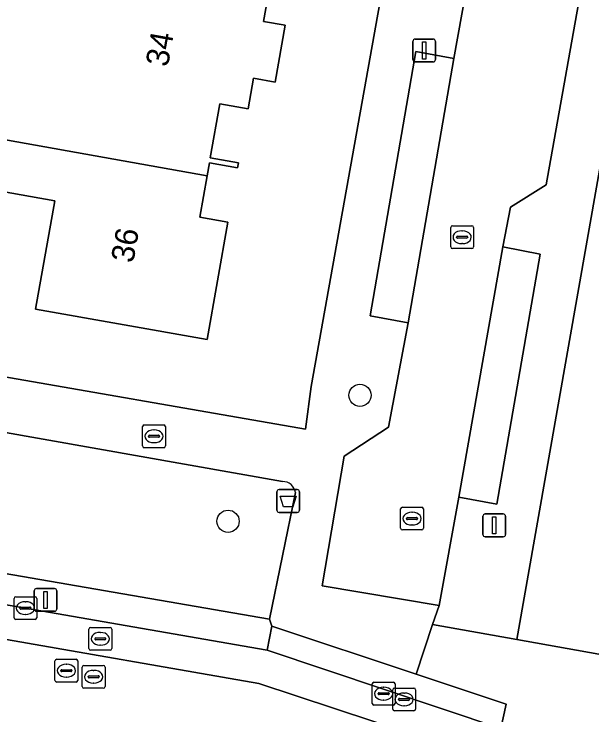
# Model space of a CAD drawing. Extents: x 163683 to 164494, y 382709 to 383872.
# Drawn here: x 164024.48 to 164049.84, y 383383.62 to 383414.36 of the extents above; entities that cross this region are included whole.
import ezdxf

# ---------------------------------------------------------------- set-up
doc = ezdxf.new("R2010")
doc.units = 0
for name, color, linetype in [('IMGEO_Afvalbak', 7, 'Continuous'), ('IMGEO_Boom', 7, 'Continuous'), ('IMGEO_Brandkraan', 7, 'Continuous'), ('IMGEO_Erf', 7, 'Continuous'), ('IMGEO_Groenvoorziening', 7, 'Continuous'), ('IMGEO_Kolk', 7, 'Continuous'), ('IMGEO_Lichtmast', 7, 'Continuous'), ('IMGEO_Pand', 7, 'Continuous'), ('IMGEO_Pand_nummerreeks', 7, 'Continuous'), ('IMGEO_Parkeervlak_open', 7, 'Continuous'), ('IMGEO_Rijbaan_lokaal_open', 7, 'Continuous'), ('IMGEO_Rioolput', 7, 'Continuous'), ('IMGEO_Voetpad_open', 7, 'Continuous'), ('IMGEO_Woonerf_open', 7, 'Continuous')]:
    doc.layers.add(name, color=color, linetype=linetype)

msp = doc.modelspace()

# ---------------------------------------------------------------- linework, layer by layer
at = {"layer": 'IMGEO_Afvalbak'}
for p, q in [((164036.016, 383392.601), (164036.016, 383393.401)), ((164036.016, 383393.401), (164036.016, 383392.601)), ((164036.116, 383393.501), (164036.906, 383393.501)), ((164036.906, 383393.501), (164036.116, 383393.501)), ((164037.006, 383393.401), (164037.006, 383392.601)), ((164037.006, 383392.601), (164037.006, 383393.401)), ((164036.906, 383392.501), (164036.116, 383392.501)), ((164036.116, 383392.501), (164036.906, 383392.501))]:
    msp.add_line(p, q, dxfattribs=at)
msp.add_lwpolyline([(164036.159, 383393.215), (164036.863, 383393.215), (164036.714, 383392.745), (164036.308, 383392.745), (164036.159, 383393.215)], dxfattribs=at)
for centre, start, end in [((164036.116, 383393.401), 90, 180), ((164036.116, 383393.401), 90, 180), ((164036.906, 383393.401), 0, 90), ((164036.906, 383393.401), 360, 90), ((164036.116, 383392.601), 180, 270), ((164036.116, 383392.601), 180, 270), ((164036.906, 383392.601), 270, 0), ((164036.906, 383392.601), 270, 0)]:
    msp.add_arc(centre, 0.1, start, end, dxfattribs=at)
at = {"layer": 'IMGEO_Boom'}
for centre in [(164039.659, 383397.635), (164033.873, 383392.112)]:
    msp.add_circle(centre, 0.489, dxfattribs=at)
at = {"layer": 'IMGEO_Brandkraan'}
for p, q in [((164030.199, 383396.339), (164031.051, 383396.339)), ((164030.124, 383395.413), (164030.124, 383396.265)), ((164030.612, 383396.119), (164030.637, 383396.119)), ((164031.125, 383396.265), (164031.125, 383395.413)), ((164030.383, 383395.833), (164030.383, 383395.845)), ((164030.821, 383395.796), (164030.423, 383395.796)), ((164030.426, 383395.882), (164030.824, 383395.882)), ((164030.867, 383395.845), (164030.867, 383395.833)), ((164030.635, 383395.559), (164030.61, 383395.559)), ((164031.051, 383395.339), (164030.199, 383395.339))]:
    msp.add_line(p, q, dxfattribs=at)
for points in [[(164030.199, 383396.339), (164031.051, 383396.339)], [(164030.124, 383395.413), (164030.124, 383396.265)], [(164031.125, 383396.265), (164031.125, 383395.413)], [(164031.051, 383395.339), (164030.199, 383395.339)]]:
    msp.add_lwpolyline(points, dxfattribs=at)
for centre, radius, start, end in [((164030.201, 383396.263), 0.0765, 91.552, 178.448), ((164030.201, 383396.263), 0.0765, 91.552, 178.448), ((164031.049, 383396.263), 0.0765, 1.552, 88.448), ((164031.049, 383396.263), 0.0765, 1.552, 88.448), ((164030.423, 383395.842), 0.0403, 85.8775, 175.7526), ((164030.42, 383395.832), 0.0366, 178.938, 274.7102), ((164030.824, 383395.839), 0.043, 264.8664, 352.4533), ((164030.828, 383395.844), 0.0386, 1.7309, 96.639), ((164030.201, 383395.415), 0.0765, 181.552, 268.448), ((164030.201, 383395.415), 0.0765, 181.552, 268.448), ((164031.049, 383395.415), 0.0765, 271.552, 358.448), ((164031.049, 383395.415), 0.0765, 271.552, 358.448)]:
    msp.add_arc(centre, radius, start, end, dxfattribs=at)
for centre, major_axis, ratio, start_param, end_param in [((164030.611, 383395.839), (-0.387, 0.002), 0.722429, 4.712389, 7.853982), ((164030.636, 383395.839), (-0.39, 0.002), 0.717154, 1.570796, 4.712389)]:
    msp.add_ellipse(centre, major_axis=major_axis, ratio=ratio, start_param=start_param, end_param=end_param, dxfattribs=at)
at = {"layer": 'IMGEO_Erf'}
for points in [[(163980.269, 383406.063), (164007.343, 383401.357), (164037.265, 383396.156), (164037.516, 383398.029), (164044.837, 383438.931)], [(164035.666, 383415.35), (164035.432, 383414.031), (164036.377, 383413.863), (164035.934, 383411.372), (164034.989, 383411.54), (164034.75, 383410.194), (164033.508, 383410.414), (164033.086, 383408.048), (164034.328, 383407.827), (164034.29, 383407.609), (164033.056, 383407.828), (164032.956, 383407.264), (164032.634, 383405.452), (164033.865, 383405.233), (164032.949, 383400.077), (164025.433, 383401.414), (164026.279, 383406.167), (164019.689, 383407.34), (164020.083, 383409.556), (164020.565, 383412.263), (164020.653, 383412.755), (164023.223, 383412.297), (164024.564, 383419.835)], [(164218.209, 383399.747), (164180.995, 383400.427), (164162.073, 383400.427), (164150.701, 383400.427), (164112.46, 383407.175), (164108.867, 383407.809), (164108.268, 383404.413), (164101.616, 383405.586), (164094.048, 383406.922), (164094.648, 383410.319), (164077.453, 383413.362), (164076.65, 383409.016), (164072.508, 383409.781), (164073.206, 383413.556), (164051.894, 383417.314), (164046.535, 383386.922), (164105.982, 383376.297), (164210.113, 383374.375)]]:
    msp.add_lwpolyline(points, dxfattribs=at)
at = {"layer": 'IMGEO_Groenvoorziening'}
msp.add_lwpolyline([(164036.261, 383393.855), (164023.851, 383396.048), (164022.813, 383390.035), (164035.692, 383387.813), (164036.83, 383393.378)], dxfattribs=at)
msp.add_arc((164036.272, 383393.29), 0.565, 8.9424, 91.1105, dxfattribs=at)
at = {"layer": 'IMGEO_Kolk'}
for p, q in [((164043.64, 383404.143), (164043.64, 383404.995)), ((164043.715, 383405.069), (164044.567, 383405.069)), ((164044.641, 383404.995), (164044.641, 383404.143)), ((164043.942, 383404.612), (164044.34, 383404.612)), ((164044.128, 383404.849), (164044.153, 383404.849)), ((164043.899, 383404.563), (164043.899, 383404.575)), ((164044.337, 383404.526), (164043.939, 383404.526)), ((164044.151, 383404.289), (164044.126, 383404.289)), ((164044.383, 383404.575), (164044.383, 383404.563)), ((164044.567, 383404.069), (164043.715, 383404.069)), ((164041.443, 383391.804), (164041.443, 383392.656)), ((164041.518, 383392.73), (164042.37, 383392.73)), ((164042.444, 383392.656), (164042.444, 383391.804)), ((164041.931, 383392.51), (164041.956, 383392.51)), ((164041.702, 383392.224), (164041.702, 383392.236)), ((164042.14, 383392.187), (164041.742, 383392.187)), ((164041.745, 383392.273), (164042.143, 383392.273)), ((164042.186, 383392.236), (164042.186, 383392.224)), ((164042.37, 383391.73), (164041.518, 383391.73)), ((164041.954, 383391.95), (164041.929, 383391.95)), ((164024.483, 383387.879), (164024.483, 383388.731)), ((164024.558, 383388.805), (164025.41, 383388.805)), ((164025.484, 383388.731), (164025.484, 383387.879)), ((164024.742, 383388.299), (164024.742, 383388.311)), ((164024.785, 383388.348), (164025.183, 383388.348)), ((164024.971, 383388.585), (164024.996, 383388.585)), ((164025.226, 383388.311), (164025.226, 383388.299)), ((164025.18, 383388.262), (164024.782, 383388.262)), ((164024.994, 383388.025), (164024.969, 383388.025)), ((164025.41, 383387.805), (164024.558, 383387.805))]:
    msp.add_line(p, q, dxfattribs=at)
for points in [[(164043.64, 383404.143), (164043.64, 383404.995)], [(164043.715, 383405.069), (164044.567, 383405.069)], [(164044.641, 383404.995), (164044.641, 383404.143)], [(164044.567, 383404.069), (164043.715, 383404.069)], [(164041.443, 383391.804), (164041.443, 383392.656)], [(164041.518, 383392.73), (164042.37, 383392.73)], [(164042.444, 383392.656), (164042.444, 383391.804)], [(164042.37, 383391.73), (164041.518, 383391.73)], [(164024.483, 383387.879), (164024.483, 383388.731)], [(164024.558, 383388.805), (164025.41, 383388.805)], [(164025.484, 383388.731), (164025.484, 383387.879)], [(164025.41, 383387.805), (164024.558, 383387.805)]]:
    msp.add_lwpolyline(points, dxfattribs=at)
for centre, radius, start, end in [((164043.717, 383404.993), 0.0765, 91.552, 178.448), ((164043.717, 383404.993), 0.0765, 91.552, 178.448), ((164044.565, 383404.993), 0.0765, 1.552, 88.448), ((164044.565, 383404.993), 0.0765, 1.552, 88.448), ((164043.939, 383404.572), 0.0403, 85.8775, 175.7526), ((164044.344, 383404.574), 0.0386, 1.7309, 96.639), ((164043.936, 383404.562), 0.0366, 178.938, 274.7102), ((164044.34, 383404.569), 0.043, 264.8664, 352.4533), ((164043.717, 383404.145), 0.0765, 181.552, 268.448), ((164043.717, 383404.145), 0.0765, 181.552, 268.448), ((164044.565, 383404.145), 0.0765, 271.552, 358.448), ((164044.565, 383404.145), 0.0765, 271.552, 358.448), ((164041.52, 383392.654), 0.0765, 91.552, 178.448), ((164041.52, 383392.654), 0.0765, 91.552, 178.448), ((164042.368, 383392.654), 0.0765, 1.552, 88.448), ((164042.368, 383392.654), 0.0765, 1.552, 88.448), ((164041.742, 383392.233), 0.0403, 85.8775, 175.7526), ((164041.739, 383392.223), 0.0366, 178.938, 274.7102), ((164042.143, 383392.23), 0.043, 264.8664, 352.4533), ((164042.147, 383392.235), 0.0386, 1.7309, 96.639), ((164041.52, 383391.806), 0.0765, 181.552, 268.448), ((164041.52, 383391.806), 0.0765, 181.552, 268.448), ((164042.368, 383391.806), 0.0765, 271.552, 358.448), ((164042.368, 383391.806), 0.0765, 271.552, 358.448), ((164024.56, 383388.729), 0.0765, 91.552, 178.448), ((164024.56, 383388.729), 0.0765, 91.552, 178.448), ((164025.408, 383388.729), 0.0765, 1.552, 88.448), ((164025.408, 383388.729), 0.0765, 1.552, 88.448), ((164024.782, 383388.308), 0.0403, 85.8775, 175.7526), ((164024.779, 383388.298), 0.0366, 178.938, 274.7102), ((164025.183, 383388.305), 0.043, 264.8664, 352.4533), ((164025.187, 383388.31), 0.0386, 1.7309, 96.639), ((164024.56, 383387.881), 0.0765, 181.552, 268.448), ((164024.56, 383387.881), 0.0765, 181.552, 268.448), ((164025.408, 383387.881), 0.0765, 271.552, 358.448), ((164025.408, 383387.881), 0.0765, 271.552, 358.448)]:
    msp.add_arc(centre, radius, start, end, dxfattribs=at)
for centre, major_axis, ratio, start_param, end_param in [((164044.127, 383404.569), (-0.387, 0.002), 0.722429, 4.712389, 7.853982), ((164044.152, 383404.569), (-0.39, 0.002), 0.717154, 1.570796, 4.712389), ((164041.93, 383392.23), (-0.387, 0.002), 0.722429, 4.712389, 7.853982), ((164041.955, 383392.23), (-0.39, 0.002), 0.717154, 1.570796, 4.712389), ((164024.97, 383388.305), (-0.387, 0.002), 0.722429, 4.712389, 7.853982), ((164024.995, 383388.305), (-0.39, 0.002), 0.717154, 1.570796, 4.712389)]:
    msp.add_ellipse(centre, major_axis=major_axis, ratio=ratio, start_param=start_param, end_param=end_param, dxfattribs=at)
at = {"layer": 'IMGEO_Lichtmast'}
for p, q in [((164042.082, 383413.256), (164042.872, 383413.256)), ((164042.872, 383413.256), (164042.082, 383413.256)), ((164041.982, 383412.356), (164041.982, 383413.156)), ((164041.982, 383413.156), (164041.982, 383412.356)), ((164042.972, 383413.156), (164042.972, 383412.356)), ((164042.972, 383412.356), (164042.972, 383413.156)), ((164042.872, 383412.256), (164042.082, 383412.256)), ((164042.082, 383412.256), (164042.872, 383412.256)), ((164045.053, 383391.531), (164045.053, 383392.331)), ((164045.053, 383392.331), (164045.053, 383391.531)), ((164045.153, 383392.431), (164045.943, 383392.431)), ((164045.943, 383392.431), (164045.153, 383392.431)), ((164046.043, 383392.331), (164046.043, 383391.531)), ((164046.043, 383391.531), (164046.043, 383392.331)), ((164045.943, 383391.431), (164045.153, 383391.431)), ((164045.153, 383391.431), (164045.943, 383391.431)), ((164025.371, 383388.263), (164025.371, 383389.063)), ((164025.371, 383389.063), (164025.371, 383388.263)), ((164025.471, 383389.163), (164026.261, 383389.163)), ((164026.261, 383389.163), (164025.471, 383389.163)), ((164026.361, 383389.063), (164026.361, 383388.263)), ((164026.361, 383388.263), (164026.361, 383389.063)), ((164026.261, 383388.163), (164025.471, 383388.163)), ((164025.471, 383388.163), (164026.261, 383388.163))]:
    msp.add_line(p, q, dxfattribs=at)
for points in [[(164042.402, 383413.131), (164042.552, 383413.131), (164042.552, 383412.381), (164042.402, 383412.381), (164042.402, 383413.131)], [(164045.473, 383392.306), (164045.623, 383392.306), (164045.623, 383391.556), (164045.473, 383391.556), (164045.473, 383392.306)], [(164025.791, 383389.038), (164025.941, 383389.038), (164025.941, 383388.288), (164025.791, 383388.288), (164025.791, 383389.038)]]:
    msp.add_lwpolyline(points, dxfattribs=at)
for centre, start, end in [((164042.082, 383413.156), 90, 180), ((164042.082, 383413.156), 90, 180), ((164042.872, 383413.156), 0, 90), ((164042.872, 383413.156), 360, 90), ((164042.082, 383412.356), 180, 270), ((164042.082, 383412.356), 180, 270), ((164042.872, 383412.356), 270, 0), ((164042.872, 383412.356), 270, 0), ((164045.153, 383392.331), 90, 180), ((164045.153, 383392.331), 90, 180), ((164045.943, 383392.331), 0, 90), ((164045.943, 383392.331), 360, 90), ((164045.153, 383391.531), 180, 270), ((164045.153, 383391.531), 180, 270), ((164045.943, 383391.531), 270, 0), ((164045.943, 383391.531), 270, 0), ((164025.471, 383389.063), 90, 180), ((164025.471, 383389.063), 90, 180), ((164026.261, 383389.063), 0, 90), ((164026.261, 383389.063), 360, 90), ((164025.471, 383388.263), 180, 270), ((164025.471, 383388.263), 180, 270), ((164026.261, 383388.263), 270, 0), ((164026.261, 383388.263), 270, 0)]:
    msp.add_arc(centre, 0.1, start, end, dxfattribs=at)
at = {"layer": 'IMGEO_Pand'}
for points in [[(164036.377, 383413.863), (164035.432, 383414.031), (164035.666, 383415.35), (164035.273, 383415.42), (164035.615, 383417.342), (164028.196, 383418.626), (164028.293, 383419.172), (164024.564, 383419.835), (164023.223, 383412.297), (164020.653, 383412.755), (164020.565, 383412.263), (164020.083, 383409.556), (164032.956, 383407.264), (164033.056, 383407.828), (164034.29, 383407.609), (164034.328, 383407.827), (164033.086, 383408.048), (164033.508, 383410.414), (164034.75, 383410.194), (164034.989, 383411.54), (164035.934, 383411.372)], [(164020.083, 383409.556), (164019.689, 383407.34), (164026.279, 383406.167), (164025.433, 383401.414), (164032.949, 383400.077), (164033.865, 383405.233), (164032.634, 383405.452), (164032.956, 383407.264)]]:
    msp.add_lwpolyline(points, close=True, dxfattribs=at)
at = {"layer": 'IMGEO_Parkeervlak_open'}
for points in [[(164041.769, 383400.821), (164043.775, 383412.4), (164042.115, 383412.712), (164040.113, 383401.127)], [(164043.99, 383393.166), (164045.669, 383392.862), (164047.561, 383403.822), (164045.918, 383404.153)]]:
    msp.add_lwpolyline(points, close=True, dxfattribs=at)
at = {"layer": 'IMGEO_Rijbaan_lokaal_open'}
for points in [[(164239.578, 383369.869), (164138.834, 383371.563), (164138.695, 383371.565), (164127.537, 383371.728), (164105.326, 383372.283), (164049.89, 383382.097), (164049.777, 383382.117), (164047.304, 383382.584), (164045.83, 383383.03), (164035.582, 383386.454), (164009.907, 383390.922), (164005.936, 383391.612), (163983.679, 383395.523), (163983.447, 383394.041), (164017.601, 383388.073), (164023.472, 383387.047), (164035.215, 383384.995), (164046.947, 383381.125), (164105.175, 383370.786), (164127.633, 383370.225), (164239.553, 383368.369)], [(164243.778, 383368.218), (164239.553, 383368.369), (164127.633, 383370.225), (164105.175, 383370.786), (164046.947, 383381.125), (164035.215, 383384.995), (164023.472, 383387.047), (164023.119, 383384.758), (164017.214, 383385.799), (164017.601, 383388.073), (163983.447, 383394.041), (163983.069, 383391.632), (164017.202, 383385.764), (164016.948, 383384.286)]]:
    msp.add_lwpolyline(points, dxfattribs=at)
at = {"layer": 'IMGEO_Rioolput'}
for p, q in [((164027.768, 383386.531), (164027.768, 383387.383)), ((164027.843, 383387.457), (164028.695, 383387.457)), ((164028.769, 383387.383), (164028.769, 383386.531)), ((164028.256, 383387.237), (164028.281, 383387.237)), ((164028.027, 383386.951), (164028.027, 383386.963)), ((164028.465, 383386.914), (164028.067, 383386.914)), ((164028.07, 383387), (164028.468, 383387)), ((164028.511, 383386.963), (164028.511, 383386.951)), ((164028.695, 383386.457), (164027.843, 383386.457)), ((164028.279, 383386.677), (164028.254, 383386.677)), ((164026.281, 383385.135), (164026.281, 383385.987)), ((164026.356, 383386.061), (164027.208, 383386.061)), ((164026.769, 383385.841), (164026.794, 383385.841)), ((164027.282, 383385.987), (164027.282, 383385.135)), ((164026.54, 383385.555), (164026.54, 383385.567)), ((164026.583, 383385.604), (164026.981, 383385.604)), ((164027.024, 383385.567), (164027.024, 383385.555)), ((164027.474, 383384.867), (164027.474, 383385.719)), ((164027.549, 383385.793), (164028.401, 383385.793)), ((164027.962, 383385.573), (164027.987, 383385.573)), ((164028.475, 383385.719), (164028.475, 383384.867)), ((164026.978, 383385.518), (164026.58, 383385.518)), ((164026.792, 383385.281), (164026.767, 383385.281)), ((164027.733, 383385.287), (164027.733, 383385.299)), ((164028.171, 383385.25), (164027.773, 383385.25)), ((164027.776, 383385.336), (164028.174, 383385.336)), ((164028.217, 383385.299), (164028.217, 383385.287)), ((164027.208, 383385.061), (164026.356, 383385.061)), ((164027.985, 383385.013), (164027.96, 383385.013)), ((164040.195, 383384.127), (164040.195, 383384.979)), ((164040.27, 383385.053), (164041.122, 383385.053)), ((164041.196, 383384.979), (164041.196, 383384.127)), ((164028.401, 383384.793), (164027.549, 383384.793)), ((164040.683, 383384.833), (164040.708, 383384.833)), ((164041.095, 383383.874), (164041.095, 383384.726)), ((164041.17, 383384.8), (164042.022, 383384.8)), ((164042.096, 383384.726), (164042.096, 383383.874)), ((164040.454, 383384.547), (164040.454, 383384.559)), ((164040.892, 383384.51), (164040.494, 383384.51)), ((164040.497, 383384.596), (164040.895, 383384.596)), ((164040.938, 383384.559), (164040.938, 383384.547)), ((164041.354, 383384.294), (164041.354, 383384.306)), ((164041.397, 383384.343), (164041.795, 383384.343)), ((164041.583, 383384.58), (164041.608, 383384.58)), ((164041.838, 383384.306), (164041.838, 383384.294)), ((164041.122, 383384.053), (164040.27, 383384.053)), ((164040.706, 383384.273), (164040.681, 383384.273)), ((164041.792, 383384.257), (164041.394, 383384.257)), ((164041.606, 383384.02), (164041.581, 383384.02)), ((164042.022, 383383.8), (164041.17, 383383.8))]:
    msp.add_line(p, q, dxfattribs=at)
for points in [[(164027.768, 383386.531), (164027.768, 383387.383)], [(164027.843, 383387.457), (164028.695, 383387.457)], [(164028.769, 383387.383), (164028.769, 383386.531)], [(164028.695, 383386.457), (164027.843, 383386.457)], [(164026.281, 383385.135), (164026.281, 383385.987)], [(164026.356, 383386.061), (164027.208, 383386.061)], [(164027.282, 383385.987), (164027.282, 383385.135)], [(164027.474, 383384.867), (164027.474, 383385.719)], [(164027.549, 383385.793), (164028.401, 383385.793)], [(164028.475, 383385.719), (164028.475, 383384.867)], [(164027.208, 383385.061), (164026.356, 383385.061)], [(164040.195, 383384.127), (164040.195, 383384.979)], [(164040.27, 383385.053), (164041.122, 383385.053)], [(164041.196, 383384.979), (164041.196, 383384.127)], [(164028.401, 383384.793), (164027.549, 383384.793)], [(164041.095, 383383.874), (164041.095, 383384.726)], [(164041.17, 383384.8), (164042.022, 383384.8)], [(164042.096, 383384.726), (164042.096, 383383.874)], [(164041.122, 383384.053), (164040.27, 383384.053)], [(164042.022, 383383.8), (164041.17, 383383.8)]]:
    msp.add_lwpolyline(points, dxfattribs=at)
for centre, radius, start, end in [((164027.845, 383387.381), 0.0765, 91.552, 178.448), ((164027.845, 383387.381), 0.0765, 91.552, 178.448), ((164028.693, 383387.381), 0.0765, 1.552, 88.448), ((164028.693, 383387.381), 0.0765, 1.552, 88.448), ((164028.067, 383386.96), 0.0403, 85.8775, 175.7526), ((164028.064, 383386.95), 0.0366, 178.938, 274.7102), ((164028.468, 383386.957), 0.043, 264.8664, 352.4533), ((164028.472, 383386.962), 0.0386, 1.7309, 96.639), ((164027.845, 383386.533), 0.0765, 181.552, 268.448), ((164027.845, 383386.533), 0.0765, 181.552, 268.448), ((164028.693, 383386.533), 0.0765, 271.552, 358.448), ((164028.693, 383386.533), 0.0765, 271.552, 358.448), ((164026.358, 383385.985), 0.0765, 91.552, 178.448), ((164026.358, 383385.985), 0.0765, 91.552, 178.448), ((164027.206, 383385.985), 0.0765, 1.552, 88.448), ((164027.206, 383385.985), 0.0765, 1.552, 88.448), ((164026.58, 383385.564), 0.0403, 85.8775, 175.7526), ((164026.577, 383385.554), 0.0366, 178.938, 274.7102), ((164026.981, 383385.561), 0.043, 264.8664, 352.4533), ((164026.985, 383385.566), 0.0386, 1.7309, 96.639), ((164027.551, 383385.717), 0.0765, 91.552, 178.448), ((164027.551, 383385.717), 0.0765, 91.552, 178.448), ((164028.399, 383385.717), 0.0765, 1.552, 88.448), ((164028.399, 383385.717), 0.0765, 1.552, 88.448), ((164027.773, 383385.296), 0.0403, 85.8775, 175.7526), ((164027.77, 383385.286), 0.0366, 178.938, 274.7102), ((164028.174, 383385.293), 0.043, 264.8664, 352.4533), ((164028.178, 383385.298), 0.0386, 1.7309, 96.639), ((164026.358, 383385.137), 0.0765, 181.552, 268.448), ((164026.358, 383385.137), 0.0765, 181.552, 268.448), ((164027.206, 383385.137), 0.0765, 271.552, 358.448), ((164027.206, 383385.137), 0.0765, 271.552, 358.448), ((164040.272, 383384.977), 0.0765, 91.552, 178.448), ((164040.272, 383384.977), 0.0765, 91.552, 178.448), ((164041.12, 383384.977), 0.0765, 1.552, 88.448), ((164041.12, 383384.977), 0.0765, 1.552, 88.448), ((164027.551, 383384.869), 0.0765, 181.552, 268.448), ((164027.551, 383384.869), 0.0765, 181.552, 268.448), ((164028.399, 383384.869), 0.0765, 271.552, 358.448), ((164028.399, 383384.869), 0.0765, 271.552, 358.448), ((164040.494, 383384.556), 0.0403, 85.8775, 175.7526), ((164040.899, 383384.558), 0.0386, 1.7309, 96.639), ((164041.172, 383384.724), 0.0765, 91.552, 178.448), ((164041.172, 383384.724), 0.0765, 91.552, 178.448), ((164042.02, 383384.724), 0.0765, 1.552, 88.448), ((164042.02, 383384.724), 0.0765, 1.552, 88.448), ((164040.491, 383384.546), 0.0366, 178.938, 274.7102), ((164040.895, 383384.553), 0.043, 264.8664, 352.4533), ((164041.394, 383384.303), 0.0403, 85.8775, 175.7526), ((164041.391, 383384.293), 0.0366, 178.938, 274.7102), ((164041.795, 383384.3), 0.043, 264.8664, 352.4533), ((164041.799, 383384.305), 0.0386, 1.7309, 96.639), ((164040.272, 383384.129), 0.0765, 181.552, 268.448), ((164040.272, 383384.129), 0.0765, 181.552, 268.448), ((164041.12, 383384.129), 0.0765, 271.552, 358.448), ((164041.12, 383384.129), 0.0765, 271.552, 358.448), ((164041.172, 383383.876), 0.0765, 181.552, 268.448), ((164041.172, 383383.876), 0.0765, 181.552, 268.448), ((164042.02, 383383.876), 0.0765, 271.552, 358.448), ((164042.02, 383383.876), 0.0765, 271.552, 358.448)]:
    msp.add_arc(centre, radius, start, end, dxfattribs=at)
for centre, major_axis, ratio, start_param, end_param in [((164028.255, 383386.957), (-0.387, 0.002), 0.722429, 4.712389, 7.853982), ((164028.28, 383386.957), (-0.39, 0.002), 0.717154, 1.570796, 4.712389), ((164026.768, 383385.561), (-0.387, 0.002), 0.722429, 4.712389, 7.853982), ((164026.793, 383385.561), (-0.39, 0.002), 0.717154, 1.570796, 4.712389), ((164027.961, 383385.293), (-0.387, 0.002), 0.722429, 4.712389, 7.853982), ((164027.986, 383385.293), (-0.39, 0.002), 0.717154, 1.570796, 4.712389), ((164040.682, 383384.553), (-0.387, 0.002), 0.722429, 4.712389, 7.853982), ((164040.707, 383384.553), (-0.39, 0.002), 0.717154, 1.570796, 4.712389), ((164041.582, 383384.3), (-0.387, 0.002), 0.722429, 4.712389, 7.853982), ((164041.607, 383384.3), (-0.39, 0.002), 0.717154, 1.570796, 4.712389)]:
    msp.add_ellipse(centre, major_axis=major_axis, ratio=ratio, start_param=start_param, end_param=end_param, dxfattribs=at)
at = {"layer": 'IMGEO_Voetpad_open'}
for points in [[(164074.85, 383574.867), (164074.79, 383574.415), (164072.575, 383564.482), (164072.003, 383562.118), (164068.531, 383546.311), (164051.208, 383470.304), (164047.857, 383454.839), (164047.696, 383454.096), (164047.484, 383452.969), (164044.837, 383438.931), (164037.516, 383398.029), (164037.265, 383396.156), (164007.343, 383401.357), (163980.269, 383406.063), (163979.901, 383403.818), (163996.61, 383400.87), (164007.288, 383398.986), (164010.995, 383398.317), (164022.422, 383396.301), (164023.851, 383396.048), (164036.261, 383393.855)], [(164036.83, 383393.378), (164035.692, 383387.813), (164035.787, 383387.511), (164042.122, 383385.404), (164042.846, 383387.581), (164043.126, 383388.423), (164037.994, 383389.287), (164038.963, 383394.964), (164040.917, 383396.242), (164041.769, 383400.821), (164040.113, 383401.127), (164042.115, 383412.712), (164043.775, 383412.4), (164045.202, 383420.357), (164043.6, 383420.652), (164045.663, 383432.153), (164047.25, 383431.888), (164047.849, 383435.18), (164046.23, 383435.465), (164048.268, 383446.963), (164049.941, 383446.711), (164050.436, 383449.772), (164057.957, 383482.879)], [(164055.21, 383448.308), (164052.764, 383434.567), (164051.921, 383429.819), (164047.826, 383406.864), (164046.257, 383405.88), (164045.918, 383404.153), (164047.561, 383403.822), (164045.669, 383392.862), (164043.99, 383393.166), (164043.126, 383388.423), (164042.846, 383387.581), (164046.535, 383386.922), (164051.894, 383417.314)], [(164258.206, 383372.727), (164251.166, 383374.041), (164210.163, 383374.623), (164210.113, 383374.375), (164105.982, 383376.297), (164046.535, 383386.922), (164042.846, 383387.581), (164042.122, 383385.404), (164046.066, 383384.092), (164045.83, 383383.03), (164047.304, 383382.584), (164049.777, 383382.117), (164049.89, 383382.097)]]:
    msp.add_lwpolyline(points, dxfattribs=at)
for points in [[(164022.813, 383390.035), (164021.337, 383390.29), (164021.24, 383389.754), (164010.021, 383391.662), (164009.988, 383391.357), (164009.907, 383390.922), (164035.582, 383386.454), (164035.787, 383387.511), (164035.692, 383387.813)], [(164042.122, 383385.404), (164035.787, 383387.511), (164035.582, 383386.454), (164045.83, 383383.03), (164046.066, 383384.092)]]:
    msp.add_lwpolyline(points, close=True, dxfattribs=at)
msp.add_arc((164036.272, 383393.29), 0.565, 8.9424, 91.1105, dxfattribs=at)
at = {"layer": 'IMGEO_Woonerf_open'}
msp.add_lwpolyline([(164051.921, 383429.819), (164047.024, 383430.589), (164045.202, 383420.357), (164043.775, 383412.4), (164041.769, 383400.821), (164040.917, 383396.242), (164038.963, 383394.964), (164037.994, 383389.287), (164043.126, 383388.423), (164043.99, 383393.166), (164045.918, 383404.153), (164046.257, 383405.88), (164047.826, 383406.864)], close=True, dxfattribs=at)

# ---------------------------------------------------------------- texts
at = {"layer": 'IMGEO_Pand_nummerreeks'}
for s, rotation, p in [('34', 79.8875, (164031.232, 383412.006)), ('36', 79.9288, (164029.712, 383403.407))]:
    msp.add_text(s, height=1, rotation=rotation, dxfattribs=at).set_placement(p)

doc.saveas('drawing.dxf')
